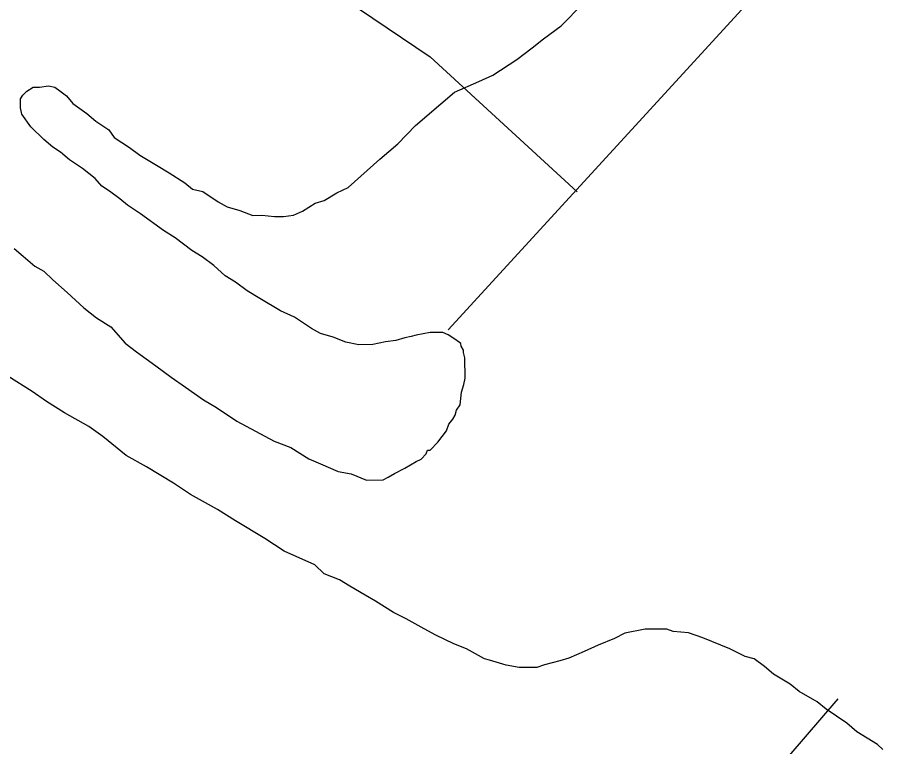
# Model space of a CAD drawing. Extents: x 3263578 to 3301413, y 764927 to 798602.
# Drawn here: x 3278744 to 3279435, y 776961 to 777544 of the extents above; entities that cross this region are included whole.
import ezdxf

# ---------------------------------------------------------------- set-up
doc = ezdxf.new("R2010")
doc.units = 0
doc.layers.add('V-SITE-VEGE', color=7, linetype='Continuous')
doc.layers.add('V-TOPO-SHOR', color=7, linetype='Continuous')

msp = doc.modelspace()

# ---------------------------------------------------------------- linework, layer by layer
at = {"layer": 'V-SITE-VEGE'}
for p, q in [((3279178.53, 777536.94), (3279195.7, 777554.46)), ((3279164.35, 777526.6), (3279178.53, 777536.94)), ((3279155.24, 777519.37), (3279164.35, 777526.6)), ((3279143.09, 777510.07), (3279155.24, 777519.37)), ((3279123.83, 777497.63), (3279143.09, 777510.07)), ((3279112.66, 777492.43), (3279123.83, 777497.63)), ((3278751.58, 777484.79), (3278756.65, 777487.9)), ((3278756.65, 777487.9), (3278761.75, 777487.95)), ((3278761.75, 777487.95), (3278768.88, 777489.04)), ((3278768.88, 777489.04), (3278774, 777488.07)), ((3278774, 777488.07), (3278778.1, 777485.05)), ((3279093.36, 777484.07), (3279112.66, 777492.43)), ((3278746.54, 777478.61), (3278748.55, 777481.69)), ((3278748.55, 777481.69), (3278751.58, 777484.79)), ((3278778.1, 777485.05), (3278783.25, 777481.02)), ((3278783.25, 777481.02), (3278788.41, 777474.95)), ((3279082.23, 777474.78), (3279093.36, 777484.07)), ((3278746.61, 777471.48), (3278746.54, 777478.61)), ((3278788.41, 777474.95), (3278799.71, 777466.9)), ((3279062, 777457.24), (3279082.23, 777474.78)), ((3278747.68, 777466.38), (3278746.61, 777471.48)), ((3278754.92, 777456.25), (3278747.68, 777466.38)), ((3278799.71, 777466.9), (3278806.91, 777460.85)), ((3278806.91, 777460.85), (3278817.18, 777453.81)), ((3278765.23, 777446.15), (3278754.92, 777456.25)), ((3278817.18, 777453.81), (3278821.32, 777447.73)), ((3279047.85, 777442.82), (3279062, 777457.24)), ((3278821.32, 777447.73), (3278833.64, 777439.69)), ((3278772.43, 777440.1), (3278765.23, 777446.15)), ((3278778.59, 777436.08), (3278772.43, 777440.1)), ((3278833.64, 777439.69), (3278841.86, 777433.64)), ((3279033.7, 777430.44), (3279047.85, 777442.82)), ((3278785.79, 777430.03), (3278778.59, 777436.08)), ((3278841.86, 777433.64), (3278855.21, 777425.61)), ((3278796.06, 777422.99), (3278785.79, 777430.03)), ((3279008.41, 777407.74), (3279033.7, 777430.44)), ((3278806.34, 777414.93), (3278796.06, 777422.99)), ((3278855.21, 777425.61), (3278865.47, 777419.59)), ((3278865.47, 777419.59), (3278877.79, 777411.56)), ((3278811.5, 777408.86), (3278806.34, 777414.93)), ((3278817.66, 777404.84), (3278811.5, 777408.86)), ((3278877.79, 777411.56), (3278883.96, 777406.51)), ((3278883.96, 777406.51), (3278892.14, 777404.55)), ((3278999.27, 777403.57), (3279008.41, 777407.74)), ((3278825.89, 777398.8), (3278817.66, 777404.84)), ((3278832.06, 777393.76), (3278825.89, 777398.8)), ((3278892.14, 777404.55), (3278904.46, 777396.51)), ((3278989.13, 777397.35), (3278999.27, 777403.57)), ((3278842.33, 777386.72), (3278832.06, 777393.76)), ((3278904.46, 777396.51), (3278911.64, 777392.5)), ((3278911.64, 777392.5), (3278921.87, 777389.55)), ((3278971.87, 777389.02), (3278982.01, 777395.24)), ((3278982.01, 777395.24), (3278989.13, 777397.35)), ((3278860.82, 777373.64), (3278842.33, 777386.72)), ((3278921.87, 777389.55), (3278932.11, 777385.57)), ((3278932.11, 777385.57), (3278939.26, 777385.64)), ((3278939.26, 777385.64), (3278949.47, 777384.71)), ((3278949.47, 777384.71), (3278956.61, 777384.79)), ((3278956.61, 777384.79), (3278964.76, 777385.89)), ((3278964.76, 777385.89), (3278971.87, 777389.02)), ((3278870.06, 777367.61), (3278860.82, 777373.64)), ((3278883.42, 777357.54), (3278870.06, 777367.61)), ((3278741.6, 777359.2), (3278748.8, 777353.15)), ((3278891.63, 777352.52), (3278883.42, 777357.54)), ((3278748.8, 777353.15), (3278758.06, 777345.08)), ((3278900.89, 777345.47), (3278891.63, 777352.52)), ((3278758.06, 777345.08), (3278765.24, 777341.07)), ((3278910.15, 777337.4), (3278900.89, 777345.47)), ((3278765.24, 777341.07), (3278772.45, 777334)), ((3278918.36, 777332.38), (3278910.15, 777337.4)), ((3278772.45, 777334), (3278783.77, 777323.91)), ((3278927.61, 777325.33), (3278918.36, 777332.38)), ((3278783.77, 777323.91), (3278797.16, 777311.8)), ((3278937.87, 777319.31), (3278927.61, 777325.33)), ((3278954.29, 777309.27), (3278937.87, 777319.31)), ((3278797.16, 777311.8), (3278807.44, 777303.74)), ((3278965.56, 777304.28), (3278954.29, 777309.27)), ((3278807.44, 777303.74), (3278818.73, 777296.71)), ((3278978.92, 777295.23), (3278965.56, 777304.28)), ((3278818.73, 777296.71), (3278830.08, 777283.56)), ((3278986.1, 777291.22), (3278978.92, 777295.23)), ((3278996.33, 777288.26), (3278986.1, 777291.22)), ((3279006.57, 777284.28), (3278996.33, 777288.26)), ((3279053.46, 777287.8), (3279046.34, 777285.69)), ((3279058.55, 777288.87), (3279053.46, 777287.8)), ((3279062.62, 777289.93), (3279058.55, 777288.87)), ((3279073.83, 777292.08), (3279062.62, 777289.93)), ((3279084.03, 777292.19), (3279073.83, 777292.08)), ((3279088.13, 777290.18), (3279084.03, 777292.19)), ((3279094.29, 777286.16), (3279088.13, 777290.18)), ((3278830.08, 777283.56), (3278839.33, 777276.51)), ((3279016.79, 777282.34), (3279006.57, 777284.28)), ((3279028.01, 777282.45), (3279016.79, 777282.34)), ((3279038.19, 777284.59), (3279028.01, 777282.45)), ((3279046.34, 777285.69), (3279038.19, 777284.59)), ((3279098.4, 777283.15), (3279094.29, 777286.16)), ((3279098.42, 777281.1), (3279098.4, 777283.15)), ((3279100.49, 777278.06), (3279098.42, 777281.1)), ((3278839.33, 777276.51), (3278854.74, 777265.44)), ((3279100.51, 777276.02), (3279100.49, 777278.06)), ((3279101.57, 777271.95), (3279100.51, 777276.02)), ((3279101.73, 777255.63), (3279101.57, 777271.95)), ((3278854.74, 777265.44), (3278867.08, 777256.38)), ((3278755.98, 777245.08), (3278736.48, 777257.13)), ((3278867.08, 777256.38), (3278878.38, 777248.33)), ((3279100.76, 777250.52), (3279101.73, 777255.63)), ((3278878.38, 777248.33), (3278892.76, 777238.27)), ((3279098.78, 777244.38), (3279100.76, 777250.52)), ((3278767.29, 777237.03), (3278755.98, 777245.08)), ((3279097.86, 777234.17), (3279098.78, 777244.38)), ((3278781.66, 777227.99), (3278767.29, 777237.03)), ((3278892.76, 777238.27), (3278903.02, 777232.25)), ((3278903.02, 777232.25), (3278919.45, 777221.19)), ((3279094.84, 777230.06), (3279097.86, 777234.17)), ((3278801.15, 777216.96), (3278781.66, 777227.99)), ((3279091.85, 777222.89), (3279093.86, 777225.97)), ((3279093.86, 777225.97), (3279094.84, 777230.06)), ((3278919.45, 777221.19), (3278949.2, 777205.16)), ((3279086.84, 777213.66), (3279088.83, 777218.78)), ((3279088.83, 777218.78), (3279091.85, 777222.89)), ((3278812.46, 777208.91), (3278801.15, 777216.96)), ((3279079.79, 777204.41), (3279086.84, 777213.66)), ((3278830.97, 777193.79), (3278812.46, 777208.91)), ((3278949.2, 777205.16), (3278962.51, 777200.19)), ((3278962.51, 777200.19), (3278976.88, 777191.15)), ((3279070.7, 777195.13), (3279071.69, 777198.2)), ((3279071.69, 777198.2), (3279073.73, 777198.22)), ((3279073.73, 777198.22), (3279079.79, 777204.41)), ((3278847.38, 777184.77), (3278830.97, 777193.79)), ((3278976.88, 777191.15), (3278986.1, 777187.16)), ((3279062.6, 777188.93), (3279066.66, 777191.01)), ((3279066.66, 777191.01), (3279070.7, 777195.13)), ((3278868.93, 777171.72), (3278847.38, 777184.77)), ((3278986.1, 777187.16), (3279000.44, 777181.18)), ((3279045.35, 777179.58), (3279053.47, 777183.74)), ((3279053.47, 777183.74), (3279062.6, 777188.93)), ((3279000.44, 777181.18), (3279010.67, 777179.24)), ((3279010.67, 777179.24), (3279022.96, 777174.26)), ((3279040.28, 777176.47), (3279045.35, 777179.58)), ((3278882.28, 777162.67), (3278868.93, 777171.72)), ((3279022.96, 777174.26), (3279036.22, 777174.39)), ((3279036.22, 777174.39), (3279040.28, 777176.47)), ((3278903.82, 777150.64), (3278882.28, 777162.67)), ((3278918.2, 777141.6), (3278903.82, 777150.64)), ((3278941.8, 777127.55), (3278918.2, 777141.6)), ((3278957.2, 777117.5), (3278941.8, 777127.55)), ((3278981.8, 777106.52), (3278957.2, 777117.5)), ((3278989.01, 777099.45), (3278981.8, 777106.52)), ((3279001.3, 777094.47), (3278989.01, 777099.45)), ((3279009.51, 777089.45), (3279001.3, 777094.47)), ((3279021.82, 777082.43), (3279009.51, 777089.45)), ((3279030.03, 777077.41), (3279021.82, 777082.43)), ((3279044.4, 777068.37), (3279030.03, 777077.41)), ((3279054.66, 777063.37), (3279044.4, 777068.37)), ((3279069.02, 777055.35), (3279054.66, 777063.37)), ((3279078.25, 777050.34), (3279069.02, 777055.35)), ((3279245.52, 777055.05), (3279229.22, 777051.83)), ((3279262.86, 777055.22), (3279245.52, 777055.05)), ((3279267.98, 777053.23), (3279262.86, 777055.22)), ((3279280.23, 777052.33), (3279267.98, 777053.23)), ((3279092.6, 777043.34), (3279078.25, 777050.34)), ((3279221.1, 777047.67), (3279207.89, 777042.44)), ((3279229.22, 777051.83), (3279221.1, 777047.67)), ((3279291.49, 777048.36), (3279280.23, 777052.33)), ((3279313, 777039.39), (3279291.49, 777048.36)), ((3279102.84, 777039.36), (3279092.6, 777043.34)), ((3279117.21, 777031.34), (3279102.84, 777039.36)), ((3279207.89, 777042.44), (3279196.72, 777037.22)), ((3279325.31, 777033.39), (3279313, 777039.39)), ((3279184.53, 777032), (3279177.41, 777029.89)), ((3279196.72, 777037.22), (3279184.53, 777032)), ((3279332.46, 777031.42), (3279325.31, 777033.39)), ((3279121.29, 777030.36), (3279117.21, 777031.34)), ((3279134.6, 777026.41), (3279121.29, 777030.36)), ((3279144.82, 777024.47), (3279134.6, 777026.41)), ((3279165.2, 777026.71), (3279159.1, 777024.61)), ((3279177.41, 777029.89), (3279165.2, 777026.71)), ((3279340.69, 777025.38), (3279332.46, 777031.42)), ((3279347.89, 777019.33), (3279340.69, 777025.38)), ((3279159.1, 777024.61), (3279144.82, 777024.47)), ((3279361.23, 777011.3), (3279347.89, 777019.33)), ((3279368.43, 777005.25), (3279361.23, 777011.3)), ((3279382.79, 776997.23), (3279368.43, 777005.25)), ((3279389.99, 776991.18), (3279382.79, 776997.23)), ((3279406.43, 776980.12), (3279389.99, 776991.18)), ((3279414.66, 776973.06), (3279406.43, 776980.12)), ((3279431.08, 776963.02), (3279414.66, 776973.06)), ((3279435.2, 776958.98), (3279431.08, 776963.02))]:
    msp.add_line(p, q, dxfattribs=at)
at = {"layer": 'V-TOPO-SHOR'}
msp.add_line((3279088.26, 777294.3), (3279349.45, 777579.4), dxfattribs=at)
for points in [[(3278223.37, 778104.23), (3278764.84, 777720.82), (3279073.9, 777512.34), (3279191.3, 777404.51)], [(3279126.54, 776697.69), (3279282.3, 776863), (3279399.72, 776999.56)]]:
    msp.add_lwpolyline(points, dxfattribs=at)

doc.saveas('drawing.dxf')
